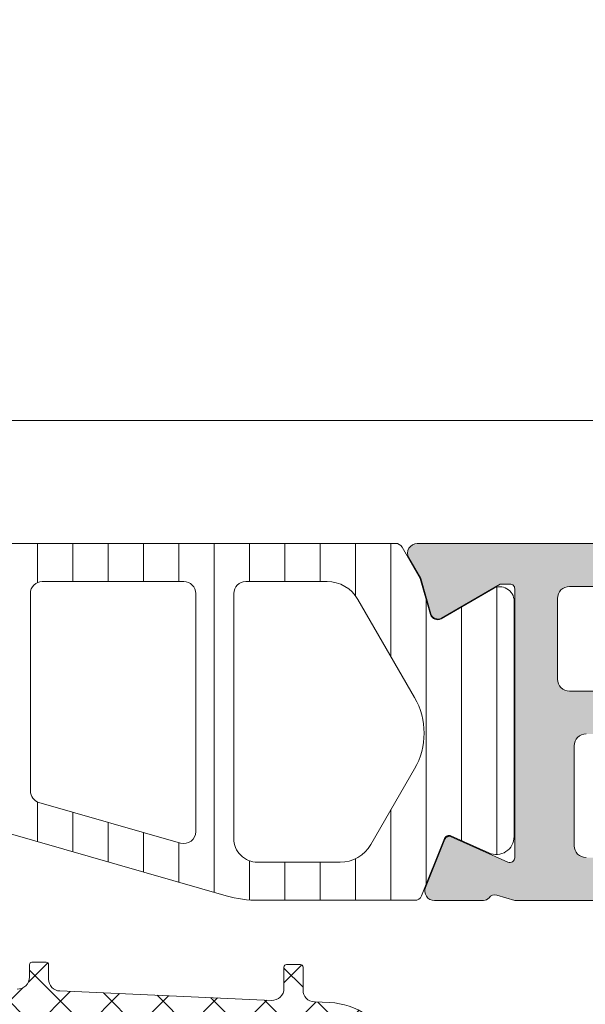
# Model space of a CAD drawing. Header units: millimetres. Extents: x 213386 to 506888, y 183055 to 450952.
# Tile 665 of 1056: x 373081 to 373104, y 339283 to 339325. Entities that reach past the tile are written whole.
import ezdxf

# ---------------------------------------------------------------- set-up
doc = ezdxf.new("R2010")
doc.units = ezdxf.units.MM
doc.layers.add('FASÁDA DETAILNÍ', color=255, linetype='Continuous', lineweight=0)
doc.layers.add('NOVA', color=255, linetype='Continuous', lineweight=0)
pattern_1 = [(135, (0, 0), (-1.077630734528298, -1.077630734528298), []), (225, (0, 0), (1.077630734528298, -1.077630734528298), [])]

# ---------------------------------------------------------------- blocks, each defined once
blk = doc.blocks.new('A$C69D17D4D')
at = {"layer": 'FASÁDA DETAILNÍ'}
h = blk.add_hatch(color=256, dxfattribs=at)
edge = h.paths.add_edge_path(flags=16)
edge.add_ellipse((-24829.51811741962, 21548.79988017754), major_axis=(-0.499974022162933, 0), ratio=1, start_angle=89.9970229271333, end_angle=180.0029770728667)
edge.add_line((-24829.01814339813, 21548.79990615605), (-24829.01814339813, 21566.79990615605))
edge.add_ellipse((-24829.51811741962, 21566.79993213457), major_axis=(-0.499974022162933, 0), ratio=1, start_angle=179.9970229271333, end_angle=270.0029770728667)
edge.add_line((-24829.51814339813, 21567.29990615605), (-24842.01814339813, 21567.29990615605))
edge.add_ellipse((-24842.01812157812, 21566.79988433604), major_axis=(-0.5000218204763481, 0), ratio=1, start_angle=270.0025002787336, end_angle=359.9974997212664)
edge.add_line((-24842.51814339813, 21566.79990615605), (-24842.51814339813, 21554.19685515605))
edge.add_ellipse((-24844.01814227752, 21554.19685403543), major_axis=(-1.499998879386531, 0), ratio=1, start_angle=89.99995719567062, end_angle=180.0000428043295, ccw=False)
edge.add_line((-24844.01814339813, 21552.69685515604), (-24857.01813139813, 21552.69685515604))
edge.add_ellipse((-24857.01813177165, 21552.19685552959), major_axis=(-0.4999996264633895, 0), ratio=1, start_angle=-90.00004280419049, end_angle=4.280419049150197e-05)
edge.add_line((-24857.51813139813, 21552.19685515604), (-24857.51813139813, 21548.79990615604))
edge.add_ellipse((-24857.01813177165, 21548.79990578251), major_axis=(-0.4999996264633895, 0), ratio=1, start_angle=-4.280419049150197e-05, end_angle=90.00004280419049)
edge.add_line((-24857.01813139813, 21548.29990615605), (-24829.51814339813, 21548.29990615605))
edge = h.paths.add_edge_path()
edge.add_line((-24828.31813139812, 21519.49991115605), (-24831.31813139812, 21519.49991115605))
edge.add_line((-24831.31813139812, 21519.49991115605), (-24831.31813139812, 21521.49991115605))
edge.add_arc((-24830.81815737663, 21521.49993713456), 0.499974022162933, 89.99702292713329, 180.0029770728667, ccw=False)
edge.add_line((-24830.81813139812, 21521.99991115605), (-24830.31813139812, 21521.99991115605))
edge.add_line((-24830.31813139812, 21521.99991115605), (-24830.31813139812, 21520.99991115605))
edge.add_line((-24830.31813139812, 21520.99991115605), (-24829.31813139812, 21520.99991115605))
edge.add_arc((-24829.31819552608, 21521.99997528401), 1.00006412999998, 270.0036740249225, 359.9963259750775)
edge.add_line((-24828.31813139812, 21521.99991115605), (-24828.31813139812, 21525.99991115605))
edge.add_arc((-24829.31816138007, 21525.99988117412), 1.000029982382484, 0.001717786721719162, 89.99828221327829)
edge.add_line((-24829.31813139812, 21526.99991115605), (-24830.31813139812, 21526.99991115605))
edge.add_line((-24830.31813139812, 21526.99991115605), (-24830.31813139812, 21525.99991115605))
edge.add_line((-24830.31813139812, 21525.99991115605), (-24830.81813139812, 21525.99991115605))
edge.add_arc((-24830.81812579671, 21526.49991675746), 0.5000056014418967, 180.0006418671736, 269.9993581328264, ccw=False)
edge.add_line((-24831.31813139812, 21526.49991115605), (-24831.31813139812, 21529.29991415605))
edge.add_arc((-24830.81813139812, 21529.29991415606), 0.5, 0, 180, ccw=False)
edge.add_line((-24830.31813139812, 21529.29991415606), (-24830.31813139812, 21528.99991115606))
edge.add_arc((-24829.81812067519, 21528.999921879), 0.5000107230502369, 180.0012287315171, 269.9987712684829)
edge.add_line((-24829.81813139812, 21528.49991115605), (-24829.31813139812, 21528.49991115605))
edge.add_arc((-24829.31819932, 21528.99997907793), 0.5000679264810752, 270.0077822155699, 359.9922177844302)
edge.add_line((-24828.81813139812, 21528.99991115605), (-24828.81813139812, 21540.29990615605))
edge.add_arc((-24829.31815321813, 21540.29988433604), 0.5000218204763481, 0.002500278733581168, 89.99749972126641)
edge.add_line((-24829.31813139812, 21540.79990615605), (-24829.81813139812, 21540.79990615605))
edge.add_arc((-24829.81819407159, 21540.29996882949), 0.4999373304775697, 89.99281725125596, 180.007182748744)
edge.add_line((-24830.31813139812, 21540.29990615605), (-24830.31813139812, 21539.99990315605))
edge.add_arc((-24830.81819419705, 21539.99996595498), 0.5000628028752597, 270.00719532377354, 359.9928046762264, ccw=False)
edge.add_line((-24830.81813139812, 21539.49990315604), (-24835.31813139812, 21539.49990315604))
edge.add_arc((-24835.31812579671, 21539.99990875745), 0.5000056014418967, 180.0006418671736, 269.9993581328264, ccw=False)
edge.add_line((-24835.81813139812, 21539.99990315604), (-24835.81813139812, 21540.79990615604))
edge.add_arc((-24835.31815737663, 21540.79993213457), 0.499974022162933, 89.99702292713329, 180.0029770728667, ccw=False)
edge.add_line((-24835.31813139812, 21541.29990615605), (-24833.31813139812, 21541.29990615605))
edge.add_arc((-24833.31819932, 21541.79997407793), 0.5000679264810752, 270.0077822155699, 359.9922177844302)
edge.add_line((-24832.81813139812, 21541.79990615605), (-24832.81813139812, 21542.29990615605))
edge.add_arc((-24832.31819407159, 21542.29996882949), 0.4999373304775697, 89.99281725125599, 180.007182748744, ccw=False)
edge.add_line((-24832.31813139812, 21542.79990615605), (-24829.31813139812, 21542.79990615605))
edge.add_arc((-24829.31818651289, 21543.29996127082), 0.5000551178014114, 270.0063149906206, 359.9936850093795)
edge.add_line((-24828.81813139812, 21543.29990615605), (-24828.81813139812, 21544.99990315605))
edge.add_arc((-24830.31809955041, 21544.99993500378), 1.499968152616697, 359.9987834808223, 450.0012165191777)
edge.add_line((-24830.31813139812, 21546.49990315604), (-24856.31813139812, 21546.49990315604))
edge.add_arc((-24856.3181522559, 21545.99992401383), 0.4999791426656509, 89.99760977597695, 180.0023902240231)
edge.add_line((-24856.81813139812, 21545.99990315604), (-24856.81813139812, 21541.79990615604))
edge.add_arc((-24856.31812579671, 21541.79991175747), 0.5000056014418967, 180.0006418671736, 269.9993581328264)
edge.add_line((-24856.31813139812, 21541.29990615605), (-24854.31813139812, 21541.29990615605))
edge.add_arc((-24854.31815321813, 21540.79988433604), 0.5000218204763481, 0.002500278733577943, 89.99749972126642, ccw=False)
edge.add_line((-24853.81813139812, 21540.79990615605), (-24853.81813139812, 21539.99990315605))
edge.add_arc((-24854.31818395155, 21539.9999557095), 0.5000525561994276, 270.00602154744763, 359.9939784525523, ccw=False)
edge.add_line((-24854.31813139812, 21539.49990315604), (-24859.31813239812, 21539.49990315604))
edge.add_line((-24859.31813239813, 21539.49990315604), (-24860.07602139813, 21539.71722415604))
edge.add_arc((-24860.15871270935, 21539.42884574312), 0.2999999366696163, 73.9999757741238, 142.095185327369)
edge.add_arc((-24860.63213255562, 21539.79745629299), 0.3000001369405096, 270.0000300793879, 322.09528191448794, ccw=False)
edge.add_line((-24860.63213239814, 21539.49745615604), (-24862.69627939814, 21539.49745815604))
edge.add_arc((-24862.69627985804, 21539.89745755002), 0.3999993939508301, 158.0262304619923, 270.0000658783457, ccw=False)
edge.add_line((-24863.06722139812, 21540.04713015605), (-24862.25086039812, 21542.07035915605))
edge.add_arc((-24862.06539013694, 21541.99552253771), 0.1999993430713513, 65.85890762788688, 158.0260921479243, ccw=False)
edge.add_line((-24861.98359339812, 21542.17803015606), (-24859.59990839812, 21541.10971015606))
edge.add_arc((-24859.51811169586, 21541.29221826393), 0.1999997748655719, 245.8589745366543, 360.8199006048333)
edge.add_line((-24859.31813239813, 21541.29508015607), (-24859.31813139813, 21552.59916015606))
edge.add_arc((-24859.50954589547, 21552.60759187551), 0.1916001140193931, 357.4777781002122, 451.0444500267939)
edge.add_line((-24859.51303839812, 21552.79916015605), (-24859.93362239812, 21552.79916015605))
edge.add_line((-24859.93362239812, 21552.79916015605), (-24862.39923439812, 21551.36742515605))
edge.add_arc((-24862.55004609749, 21551.62676214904), 0.2999997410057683, 195.9999717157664, 300.17919611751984, ccw=False)
edge.add_line((-24862.83842439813, 21551.54407115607), (-24863.26629539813, 21553.03623215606))
edge.add_line((-24863.26629539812, 21553.03623215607), (-24863.76470739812, 21553.89950715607))
edge.add_arc((-24863.41829715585, 21554.09950710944), 0.4000000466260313, 90.00003470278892, 209.9999884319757, ccw=False)
edge.add_line((-24863.41829739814, 21554.49950715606), (-24859.31036639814, 21554.49916015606))
edge.add_line((-24859.31036639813, 21554.49916015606), (-24844.81830939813, 21554.49685515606))
edge.add_arc((-24844.81813127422, 21554.99685500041), 0.4999998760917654, 269.9795884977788, 360.0000178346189)
edge.add_line((-24844.31813139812, 21554.99685515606), (-24844.31813139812, 21560.39989715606))
edge.add_arc((-24844.8181310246, 21560.3998975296), 0.4999996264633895, 359.9999571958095, 450.0000428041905)
edge.add_line((-24844.81813139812, 21560.89989715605), (-24847.31813139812, 21560.89989715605))
edge.add_arc((-24847.31813177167, 21561.3998967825), 0.4999996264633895, 179.9999571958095, 270.00004280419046, ccw=False)
edge.add_line((-24847.81813139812, 21561.39989715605), (-24847.81813139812, 21562.69990015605))
edge.add_arc((-24847.3181522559, 21562.69992101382), 0.4999791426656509, 89.99760977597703, 180.002390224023, ccw=False)
edge.add_line((-24847.31813139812, 21563.19990015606), (-24846.81813139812, 21563.19990015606))
edge.add_line((-24846.81813139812, 21563.19990015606), (-24846.81813139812, 21562.19990015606))
edge.add_line((-24846.81813139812, 21562.19990015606), (-24845.31813139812, 21562.19990015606))
edge.add_arc((-24845.3181630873, 21563.19993184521), 1.00003168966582, 270.0018155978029, 359.9981844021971)
edge.add_line((-24844.31813139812, 21563.19990015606), (-24844.31813139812, 21567.19990015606))
edge.add_arc((-24845.31820064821, 21567.19983090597), 1.000069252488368, 0.003967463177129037, 89.99603253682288)
edge.add_line((-24845.31813139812, 21568.19990015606), (-24846.81813139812, 21568.19990015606))
edge.add_line((-24846.81813139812, 21568.19990015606), (-24846.81813139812, 21567.19990015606))
edge.add_line((-24846.81813139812, 21567.19990015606), (-24847.31813139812, 21567.19990015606))
edge.add_arc((-24847.31815737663, 21567.69987417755), 0.499974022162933, 179.9970229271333, 270.0029770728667, ccw=False)
edge.add_line((-24847.81813139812, 21567.69990015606), (-24847.81813139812, 21568.99990315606))
edge.add_arc((-24847.31812579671, 21568.99989755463), 0.5000056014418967, 90.00064186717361, 179.9993581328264, ccw=False)
edge.add_line((-24847.31813139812, 21569.49990315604), (-24828.31813139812, 21569.49990315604))
edge.add_arc((-24828.31810211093, 21567.99993244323), 1.49997071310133, -0.0011187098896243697, 90.00111870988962, ccw=False)
edge.add_line((-24826.81813139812, 21567.99990315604), (-24826.81813139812, 21520.99991115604))
edge.add_arc((-24828.3181917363, 21520.99997149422), 1.500060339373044, 270.002304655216, 359.99769534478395, ccw=False)
h = blk.add_hatch(dxfattribs=at)
h.set_pattern_fill('ANSI31', color=256, scale=0.468, angle=45, style=0)
h.set_pattern_definition([(90, (0, 0), (-1.4859, 3.33066907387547e-16), [])])
edge = h.paths.add_edge_path(flags=16)
edge.add_line((-24886.72962539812, 21552.15183115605), (-24888.01298739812, 21549.92912115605))
edge.add_ellipse((-24886.28126243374, 21548.92924877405), major_axis=(-1.999654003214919, 0), ratio=1, start_angle=-30.00150144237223, end_angle=29.99995422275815)
edge.add_line((-24888.01301439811, 21547.92942315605), (-24887.36088639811, 21546.79990515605))
edge.add_ellipse((-24884.76280619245, 21548.29990828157), major_axis=(-3.000005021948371, 0), ratio=1, start_angle=30.00001355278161, end_angle=73.99994528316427)
edge.add_line((-24885.58972239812, 21545.41611915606), (-24881.91870039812, 21544.36347115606))
edge.add_ellipse((-24881.78088160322, 21544.84410218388), major_axis=(-0.5000002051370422, 0), ratio=1, start_angle=73.99999279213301, end_angle=180.000798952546)
edge.add_line((-24881.28088139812, 21544.84410915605), (-24881.28099139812, 21552.40186215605))
edge.add_ellipse((-24881.78099123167, 21552.40185232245), major_axis=(-0.4999998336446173, 0), ratio=1, start_angle=180.0011268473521, end_angle=270.0008212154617)
edge.add_line((-24881.78099839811, 21552.90185215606), (-24885.43064739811, 21552.90179615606))
edge.add_ellipse((-24885.4306079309, 21551.40179690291), major_axis=(-1.499999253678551, 0), ratio=1, start_angle=270.0015075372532, end_angle=329.9984727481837)
edge = h.paths.add_edge_path(flags=16)
edge.add_line((-24879.68098939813, 21552.40188015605), (-24879.68086239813, 21544.09855015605))
edge.add_ellipse((-24879.18086211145, 21544.09855841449), major_axis=(-0.5000002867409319, 0), ratio=1, start_angle=0.000946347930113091, end_angle=74.00005606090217)
edge.add_line((-24879.31868039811, 21543.61792715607), (-24873.36591839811, 21541.91100015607))
edge.add_ellipse((-24873.22809937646, 21542.39163088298), major_axis=(-0.4999999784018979, 0), ratio=1, start_angle=73.99995831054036, end_angle=180.0009480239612)
edge.add_line((-24872.72809939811, 21542.39163915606), (-24872.72826939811, 21552.40199315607))
edge.add_ellipse((-24873.2282695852, 21552.40198096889), major_axis=(-0.5000001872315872, 0), ratio=1, start_angle=180.0013965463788, end_angle=270.0008952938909)
edge.add_line((-24873.22827739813, 21552.90198115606), (-24879.18099739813, 21552.90189115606))
edge.add_ellipse((-24879.18098912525, 21552.40189088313), major_axis=(-0.5000002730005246, 0), ratio=1, start_angle=-89.99905199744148, end_angle=0.001229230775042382)
edge = h.paths.add_edge_path(flags=16)
edge.add_line((-24865.36396539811, 21541.85284415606), (-24863.53007639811, 21545.02923415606))
edge.add_ellipse((-24866.1281561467, 21546.52923401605), major_axis=(-3.000002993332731, 0), ratio=1, start_angle=150.000036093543, end_angle=210.0014917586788)
edge.add_line((-24863.53011639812, 21548.02930315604), (-24865.91061139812, 21552.15218615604))
edge.add_ellipse((-24867.20962967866, 21551.40215049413), major_axis=(-1.500000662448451, 0), ratio=1, start_angle=210.001558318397, end_angle=270.0015171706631)
edge.add_line((-24867.20966939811, 21552.90215115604), (-24870.62828339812, 21552.90206015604))
edge.add_ellipse((-24870.62826991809, 21552.40206067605), major_axis=(-0.4999994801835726, 0), ratio=1, start_angle=-89.99845530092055, end_angle=0.001434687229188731)
edge.add_line((-24871.12826939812, 21552.40204815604), (-24871.12808839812, 21542.10273315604))
edge.add_ellipse((-24870.12808805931, 21542.10275149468), major_axis=(-1.000000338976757, 0), ratio=1, start_angle=0.001050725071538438, end_angle=90.0015275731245)
edge.add_line((-24870.12806139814, 21541.10275115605), (-24866.66296339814, 21541.10284415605))
edge.add_ellipse((-24866.66300358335, 21542.60284429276), major_axis=(-1.500000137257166, 0), ratio=1, start_angle=90.00153496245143, end_angle=149.9999969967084)
edge = h.paths.add_edge_path()
edge.add_line((-24863.51615939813, 21539.50297615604), (-24870.06922239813, 21539.50275415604))
edge.add_arc((-24870.06938925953, 21544.50275185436), 4.999997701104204, 253.999976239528, 270.00191209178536, ccw=False)
edge.add_line((-24871.44757739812, 21539.69644615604), (-24886.33399539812, 21543.96505715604))
edge.add_arc((-24886.47181391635, 21543.48442680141), 0.4999994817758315, 74.00000200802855, 180.0000739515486)
edge.add_line((-24886.97181339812, 21543.48442615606), (-24886.97181339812, 21539.60105215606))
edge.add_arc((-24887.97181339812, 21539.60103215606), 1.0000000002, -179.9988540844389, 0.0011459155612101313, ccw=False)
edge.add_line((-24888.97181339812, 21539.60101215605), (-24888.97200139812, 21544.29934815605))
edge.add_line((-24888.97200139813, 21544.29934815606), (-24889.12805339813, 21544.29934815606))
edge.add_arc((-24889.12805397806, 21544.59934814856), 0.2999999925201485, 201.9738458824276, 270.0001107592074, ccw=False)
edge.add_line((-24889.40626039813, 21544.48709315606), (-24890.37944739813, 21546.89899515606))
edge.add_arc((-24890.56491864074, 21546.82415855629), 0.2000002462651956, 21.97379771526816, 114.1409822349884)
edge.add_line((-24890.64671539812, 21547.00666715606), (-24892.24540039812, 21546.29016715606))
edge.add_arc((-24892.55213866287, 21546.97457291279), 0.7499997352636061, 179.999981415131, 294.1410584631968, ccw=False)
edge.add_line((-24893.30213839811, 21546.97457315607), (-24893.30213839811, 21552.08212215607))
edge.add_arc((-24892.70213856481, 21552.08212202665), 0.5999998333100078, 59.85707513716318, 179.9999876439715, ccw=False)
edge.add_line((-24892.40084339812, 21552.60098715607), (-24890.22888639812, 21551.33977115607))
edge.add_arc((-24890.07823812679, 21551.59920380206), 0.3000003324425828, 239.8569693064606, 343.9999309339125)
edge.add_line((-24889.78985939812, 21551.51651215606), (-24889.35559239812, 21553.03098415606))
edge.add_line((-24889.35559239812, 21553.03098415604), (-24888.59304439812, 21554.35175615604))
edge.add_arc((-24888.33323725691, 21554.2017554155), 0.2999999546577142, 87.53669521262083, 149.9998316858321, ccw=False)
edge.add_line((-24888.32034339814, 21554.50147815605), (-24864.33068939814, 21554.50147815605))
edge.add_arc((-24864.31073472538, 21554.20214243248), 0.3000001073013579, 30.000147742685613, 93.81387623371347, ccw=False)
edge.add_line((-24864.05092739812, 21554.35214315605), (-24863.28835939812, 21553.03133715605))
edge.add_line((-24863.28835939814, 21553.03133715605), (-24862.85409239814, 21551.51686615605))
edge.add_arc((-24862.56571327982, 21551.59955730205), 0.3000005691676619, 195.9999567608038, 300.1429183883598)
edge.add_line((-24862.41506539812, 21551.34012415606), (-24860.24310939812, 21552.60134015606))
edge.add_arc((-24859.94181373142, 21552.08247473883), 0.6000003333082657, 3.984309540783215e-05, 120.1429523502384, ccw=False)
edge.add_line((-24859.34181339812, 21552.08247515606), (-24859.34181339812, 21542.17887515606))
edge.add_arc((-24860.0918134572, 21542.17887441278), 0.75000005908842, -114.14102026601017, 5.6782335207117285e-05, ccw=False)
edge.add_line((-24860.39855139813, 21541.49446815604), (-24861.99723639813, 21542.21096815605))
edge.add_arc((-24862.07903315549, 21542.02845955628), 0.2000002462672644, 65.85901776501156, 158.0262022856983)
edge.add_line((-24862.26450439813, 21542.10329615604), (-24863.23796339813, 21539.69072115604))
edge.add_arc((-24863.51616925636, 21539.80297531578), 0.2999991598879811, 270.0018827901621, 338.0262614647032, ccw=False)
h = blk.add_hatch(dxfattribs=at)
h.set_pattern_fill('ANSI37', color=256, scale=0.48, angle=90, style=0)
h.set_pattern_definition(pattern_1)
edge = h.paths.add_edge_path(flags=16)
edge.add_line((-24890.21938039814, 21523.83563733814), (-24890.11963639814, 21522.44278333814))
edge.add_arc((-24890.71810331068, 21522.39992584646), 0.5999995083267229, -90.0000083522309, 4.096080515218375, ccw=False)
edge.add_arc((-24890.71810348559, 21522.39992584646), 0.5999995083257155, 175.9039194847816, 270.0000083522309, ccw=False)
edge.add_line((-24891.31657039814, 21522.44278333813), (-24891.21682639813, 21523.83563733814))
edge.add_arc((-24890.71810339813, 21523.79992286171), 0.5000001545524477, 4.096064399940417, 175.9039356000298, ccw=False)
edge = h.paths.add_edge_path(flags=16)
edge.add_arc((-24892.3181000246, 21526.99993096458), 0.4999996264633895, -90.00004280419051, 4.280419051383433e-05, ccw=False)
edge.add_line((-24892.31810039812, 21526.49993133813), (-24895.91178539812, 21526.49993133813))
edge.add_arc((-24895.91178541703, 21526.99993167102), 0.5000003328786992, 156.7819733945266, 270.00000216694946, ccw=False)
edge.add_line((-24896.37129139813, 21527.19704733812), (-24893.65541339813, 21533.52814933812))
edge.add_arc((-24893.19590804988, 21533.33103341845), 0.4999998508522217, 87.49988936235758, 156.7819182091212, ccw=False)
edge.add_line((-24893.17409739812, 21533.83055733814), (-24892.29629039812, 21533.79223133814))
edge.add_arc((-24892.31809988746, 21533.29270772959), 0.4999994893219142, -4.485734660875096e-05, 87.50002088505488, ccw=False)
edge.add_line((-24891.81810039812, 21533.29270733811), (-24891.81810039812, 21526.99993133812))
edge = h.paths.add_edge_path(flags=16)
edge.add_line((-24866.76418139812, 21532.40809333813), (-24862.61551139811, 21523.51124033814))
edge.add_arc((-24863.0686651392, 21523.29993120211), 0.4999998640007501, -90.00002967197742, 25.000007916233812, ccw=False)
edge.add_line((-24863.06866539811, 21522.79993133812), (-24872.41810039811, 21522.79993133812))
edge.add_arc((-24872.41810077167, 21523.2999309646), 0.4999996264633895, 179.9999571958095, 270.00004280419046, ccw=False)
edge.add_line((-24872.91810039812, 21523.29993133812), (-24872.91810039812, 21532.42385433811))
edge.add_arc((-24872.4181003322, 21532.42385417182), 0.5000000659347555, 87.49997275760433, 179.9999809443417, ccw=False)
edge.add_line((-24872.39629039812, 21532.92337833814), (-24867.19552639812, 21532.69630833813))
edge.add_arc((-24867.21733612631, 21532.19678293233), 0.5000012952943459, 25.00009198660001, 87.50000252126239, ccw=False)
edge = h.paths.add_edge_path(flags=16)
edge.add_arc((-24875.61810002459, 21523.2999309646), 0.4999996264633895, -90.00004280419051, 4.280419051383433e-05, ccw=False)
edge.add_line((-24875.61810039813, 21522.79993133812), (-24882.81810039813, 21522.79993133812))
edge.add_arc((-24882.81810077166, 21523.2999309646), 0.4999996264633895, 179.9999571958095, 270.00004280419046, ccw=False)
edge.add_line((-24883.31810039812, 21523.29993133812), (-24883.31810039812, 21524.49993133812))
edge.add_arc((-24885.31809890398, 21524.49993283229), 1.99999850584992, 359.9999571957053, 450.0000428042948)
edge.add_line((-24885.31810039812, 21526.49993133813), (-24889.11810039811, 21526.49993133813))
edge.add_arc((-24889.11810077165, 21526.99993096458), 0.4999996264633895, 179.9999571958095, 270.00004280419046, ccw=False)
edge.add_line((-24889.61810039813, 21526.99993133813), (-24889.61810039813, 21533.15299233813))
edge.add_arc((-24889.11810033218, 21533.15299217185), 0.5000000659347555, 87.49997275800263, 179.9999809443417, ccw=False)
edge.add_line((-24889.09629039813, 21533.65251633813), (-24883.59629039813, 21533.41238133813))
edge.add_arc((-24883.61809988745, 21532.91285772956), 0.4999994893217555, -4.4856929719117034e-05, 87.50002088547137, ccw=False)
edge.add_line((-24883.11810039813, 21532.91285733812), (-24883.11810039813, 21527.59993133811))
edge.add_arc((-24882.01810039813, 21527.59993133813), 1.099999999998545, 180, 360)
edge.add_line((-24880.91810039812, 21527.59993133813), (-24880.91810039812, 21532.77314233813))
edge.add_arc((-24880.4181003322, 21532.77314217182), 0.5000000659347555, 87.49997275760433, 179.9999809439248, ccw=False)
edge.add_line((-24880.39629039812, 21533.27266633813), (-24875.59629039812, 21533.06309333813))
edge.add_arc((-24875.61809988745, 21532.56356972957), 0.4999994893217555, -4.4856929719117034e-05, 87.50002088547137, ccw=False)
edge.add_line((-24875.11810039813, 21532.56356933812), (-24875.11810039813, 21523.29993133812))
edge = h.paths.add_edge_path()
edge.add_line((-24860.40504739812, 21524.68638833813), (-24864.50289639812, 21533.47425433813))
edge.add_ellipse((-24867.22182176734, 21532.20639684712), major_axis=(-3.000002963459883, 0), ratio=1, start_angle=205.0000306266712, end_angle=267.4999411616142)
edge.add_line((-24867.09096039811, 21535.20354433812), (-24867.73991039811, 21535.23187833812))
edge.add_ellipse((-24867.71810090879, 21535.73140194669), major_axis=(-0.4999994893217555, 0), ratio=1, start_angle=-4.4856929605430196e-05, end_angle=87.50002088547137, ccw=False)
edge.add_line((-24868.21810039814, 21535.73140233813), (-24868.21810039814, 21536.69993133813))
edge.add_ellipse((-24868.31810032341, 21536.69993141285), major_axis=(-0.09999992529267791, 0), ratio=1, start_angle=179.9999571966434, end_angle=270.0000428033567)
edge.add_line((-24868.31810039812, 21536.79993133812), (-24868.91810039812, 21536.79993133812))
edge.add_ellipse((-24868.91810047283, 21536.69993141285), major_axis=(-0.09999992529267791, 0), ratio=1, start_angle=-90.00004280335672, end_angle=4.280335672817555e-05)
edge.add_line((-24869.01810039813, 21536.69993133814), (-24869.01810039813, 21535.79689333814))
edge.add_ellipse((-24869.51810046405, 21535.79689350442), major_axis=(-0.5000000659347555, 0), ratio=1, start_angle=87.49997275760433, end_angle=179.9999809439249, ccw=False)
edge.add_line((-24869.53991039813, 21535.29736933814), (-24878.44020439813, 21535.69120733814))
edge.add_ellipse((-24878.41810029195, 21536.19071861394), major_axis=(-0.5000001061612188, 0), ratio=1, start_angle=-8.298694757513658e-05, end_angle=87.466230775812, ccw=False)
edge.add_line((-24878.91810039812, 21536.19071933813), (-24878.91810039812, 21536.79993133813))
edge.add_ellipse((-24879.01810032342, 21536.79993141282), major_axis=(-0.09999992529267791, 0), ratio=1, start_angle=179.9999571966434, end_angle=270.0000428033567)
edge.add_line((-24879.01810039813, 21536.89993133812), (-24879.61810039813, 21536.89993133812))
edge.add_ellipse((-24879.61810047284, 21536.79993141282), major_axis=(-0.09999992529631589, 0), ratio=1, start_angle=-90.00004280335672, end_angle=4.280335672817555e-05)
edge.add_line((-24879.71810039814, 21536.79993133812), (-24879.71810039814, 21536.27036933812))
edge.add_ellipse((-24880.21810089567, 21536.2703690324), major_axis=(-0.5000004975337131, 0), ratio=1, start_angle=87.46630200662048, end_angle=180.0000350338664, ccw=False)
edge.add_line((-24880.24020439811, 21535.77085733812), (-24891.78042939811, 21536.28151333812))
edge.add_ellipse((-24891.75861986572, 21536.78103793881), major_axis=(-0.5000004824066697, 0), ratio=1, start_angle=-3.2170573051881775, end_angle=87.50002091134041, ccw=False)
edge.add_line((-24892.25783239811, 21536.80909733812), (-24891.96926939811, 21541.94284033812))
edge.add_ellipse((-24891.55885139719, 21541.82728491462), major_axis=(-0.4263754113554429, 0), ratio=1, start_angle=200.7589723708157, end_angle=344.2751455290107, ccw=False)
edge.add_line((-24891.16015639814, 21541.97840833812), (-24891.16139639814, 21541.74580533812))
edge.add_line((-24891.16139639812, 21541.74580533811), (-24891.45953439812, 21539.86322633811))
edge.add_line((-24891.45953439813, 21539.86322633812), (-24891.05910839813, 21537.01394133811))
edge.add_ellipse((-24890.76202780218, 21537.05569193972), major_axis=(-0.2999999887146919, 0), ratio=1, start_angle=7.99974404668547, end_angle=124.5977463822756)
edge.add_ellipse((-24892.29514118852, 21539.2782630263), major_axis=(-3.000047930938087, 0), ratio=1, start_angle=124.5976412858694, end_angle=198.008424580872)
edge.add_line((-24889.44206239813, 21540.20574833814), (-24890.07563839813, 21542.46063933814))
edge.add_ellipse((-24890.85085090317, 21542.29970979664), major_axis=(-0.7917403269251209, 0), ratio=1, start_angle=191.727689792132, end_angle=263.2016537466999)
edge.add_line((-24890.75712839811, 21543.08588333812), (-24891.81533839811, 21543.08710433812))
edge.add_ellipse((-24891.68621415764, 21541.90801811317), major_axis=(-1.186135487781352, 0), ratio=1, start_angle=276.2496781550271, end_angle=341.3444235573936)
edge.add_line((-24892.81002839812, 21542.28743733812), (-24893.90436139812, 21539.04609733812))
edge.add_line((-24893.90436139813, 21539.04609733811), (-24896.79413939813, 21530.99630233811))
edge.add_line((-24896.79413939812, 21530.99630233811), (-24901.12694839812, 21521.09842533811))
edge.add_ellipse((-24900.66793940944, 21520.90015527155), major_axis=(-0.5000002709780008, 0), ratio=1, start_angle=-23.36204948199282, end_angle=89.93342362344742)
edge.add_line((-24900.66852039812, 21520.40015533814), (-24900.12181939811, 21520.39952033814))
edge.add_ellipse((-24900.1212391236, 21520.89952044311), major_axis=(-0.5000004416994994, 0), ratio=1, start_angle=89.93350548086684, end_angle=156.0791754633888)
edge.add_line((-24899.66418539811, 21520.69678333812), (-24898.26242939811, 21523.90078633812))
edge.add_ellipse((-24897.34628831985, 21523.49993200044), major_axis=(-0.9999993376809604, 0), ratio=1, start_angle=269.99994718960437, end_angle=336.3683852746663, ccw=False)
edge.add_line((-24897.34628739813, 21524.49993133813), (-24892.11834539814, 21524.49993133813))
edge.add_line((-24892.11834539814, 21524.49993133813), (-24892.11833639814, 21522.70045233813))
edge.add_line((-24892.11833639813, 21522.70045233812), (-24892.63313739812, 21522.56251033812))
edge.add_ellipse((-24892.51837214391, 21522.28535631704), major_axis=(-0.2999756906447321, 0), ratio=1, start_angle=-67.50629973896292, end_angle=22.50356669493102)
edge.add_line((-24892.79550639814, 21522.17054333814), (-24891.94633939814, 21520.90041633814))
edge.add_ellipse((-24891.0804752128, 21521.40013710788), major_axis=(-0.9997207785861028, 0), ratio=1, start_angle=29.99076069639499, end_angle=90.00761184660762)
edge.add_line((-24891.08034239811, 21520.40041633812), (-24890.35598139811, 21520.40044733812))
edge.add_ellipse((-24890.35618945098, 21521.40018517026), major_axis=(-0.9997378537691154, 0), ratio=1, start_angle=90.01192367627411, end_angle=150.0086750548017)
edge.add_line((-24889.49031539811, 21520.90044733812), (-24888.64114839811, 21522.17054333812))
edge.add_ellipse((-24888.91829589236, 21522.28535522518), major_axis=(-0.2999875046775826, 0), ratio=1, start_angle=157.4975938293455, end_angle=247.5013961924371)
edge.add_line((-24888.80350239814, 21522.56251033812), (-24889.31831839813, 21522.70048233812))
edge.add_line((-24889.31831839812, 21522.70048233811), (-24889.31832639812, 21524.49993133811))
edge.add_line((-24889.31832639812, 21524.49993133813), (-24886.11809939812, 21524.49993133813))
edge.add_ellipse((-24886.118099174, 21524.19993156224), major_axis=(-0.2999997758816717, 0), ratio=1, start_angle=179.9999571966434, end_angle=270.00004280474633, ccw=False)
edge.add_line((-24885.81809939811, 21524.19993133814), (-24885.81809939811, 21520.89993533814))
edge.add_ellipse((-24885.31809977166, 21520.89993496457), major_axis=(-0.4999996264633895, 0), ratio=1, start_angle=-4.280419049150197e-05, end_angle=90.00004280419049)
edge.add_line((-24885.31809939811, 21520.39993533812), (-24858.42047739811, 21520.39993533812))
edge.add_line((-24858.42047739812, 21520.39993533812), (-24857.52535939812, 21521.95032733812))
edge.add_ellipse((-24857.95837195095, 21522.20032742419), major_axis=(-0.4999999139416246, 0), ratio=1, start_angle=149.9999829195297, end_angle=269.9999366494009)
edge.add_line((-24857.95837139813, 21522.70032733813), (-24857.95837139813, 21524.39769833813))
edge.add_line((-24857.95837139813, 21524.39769833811), (-24859.95189339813, 21524.39769833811))
edge.add_ellipse((-24859.95189374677, 21524.89769859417), major_axis=(-0.500000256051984, 0), ratio=1, start_angle=25.000128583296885, end_angle=90.00003995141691, ccw=False)
h = blk.add_hatch(dxfattribs=at)
h.set_pattern_fill('ANSI37', color=256, scale=0.48, angle=90, style=0)
h.set_pattern_definition(pattern_1)
edge = h.paths.add_edge_path(flags=16)
edge.add_line((-24890.21938039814, 21523.83563715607), (-24890.11963639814, 21522.44278315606))
edge.add_arc((-24890.71810331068, 21522.39992566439), 0.5999995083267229, -90.0000083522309, 4.096080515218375, ccw=False)
edge.add_arc((-24890.71810348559, 21522.39992566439), 0.5999995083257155, 175.9039194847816, 270.0000083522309, ccw=False)
edge.add_line((-24891.31657039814, 21522.44278315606), (-24891.21682639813, 21523.83563715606))
edge.add_arc((-24890.71810339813, 21523.79992267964), 0.5000001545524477, 4.096064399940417, 175.9039356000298, ccw=False)
edge = h.paths.add_edge_path(flags=16)
edge.add_arc((-24892.3181000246, 21526.99993078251), 0.4999996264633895, -90.00004280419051, 4.280419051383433e-05, ccw=False)
edge.add_line((-24892.31810039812, 21526.49993115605), (-24895.91178539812, 21526.49993115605))
edge.add_arc((-24895.91178541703, 21526.99993148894), 0.5000003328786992, 156.7819733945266, 270.00000216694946, ccw=False)
edge.add_line((-24896.37129139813, 21527.19704715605), (-24893.65541339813, 21533.52814915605))
edge.add_arc((-24893.19590804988, 21533.33103323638), 0.4999998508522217, 87.49988936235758, 156.7819182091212, ccw=False)
edge.add_line((-24893.17409739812, 21533.83055715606), (-24892.29629039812, 21533.79223115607))
edge.add_arc((-24892.31809988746, 21533.29270754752), 0.4999994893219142, -4.485734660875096e-05, 87.50002088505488, ccw=False)
edge.add_line((-24891.81810039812, 21533.29270715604), (-24891.81810039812, 21526.99993115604))
edge = h.paths.add_edge_path(flags=16)
edge.add_line((-24866.76418139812, 21532.40809315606), (-24862.61551139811, 21523.51124015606))
edge.add_arc((-24863.0686651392, 21523.29993102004), 0.4999998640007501, -90.00002967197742, 25.000007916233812, ccw=False)
edge.add_line((-24863.06866539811, 21522.79993115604), (-24872.41810039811, 21522.79993115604))
edge.add_arc((-24872.41810077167, 21523.29993078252), 0.4999996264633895, 179.9999571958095, 270.00004280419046, ccw=False)
edge.add_line((-24872.91810039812, 21523.29993115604), (-24872.91810039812, 21532.42385415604))
edge.add_arc((-24872.4181003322, 21532.42385398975), 0.5000000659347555, 87.49997275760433, 179.9999809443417, ccw=False)
edge.add_line((-24872.39629039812, 21532.92337815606), (-24867.19552639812, 21532.69630815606))
edge.add_arc((-24867.21733612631, 21532.19678275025), 0.5000012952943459, 25.00009198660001, 87.50000252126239, ccw=False)
edge = h.paths.add_edge_path(flags=16)
edge.add_arc((-24875.61810002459, 21523.29993078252), 0.4999996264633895, -90.00004280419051, 4.280419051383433e-05, ccw=False)
edge.add_line((-24875.61810039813, 21522.79993115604), (-24882.81810039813, 21522.79993115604))
edge.add_arc((-24882.81810077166, 21523.29993078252), 0.4999996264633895, 179.9999571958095, 270.00004280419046, ccw=False)
edge.add_line((-24883.31810039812, 21523.29993115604), (-24883.31810039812, 21524.49993115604))
edge.add_arc((-24885.31809890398, 21524.49993265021), 1.99999850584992, 359.9999571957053, 450.0000428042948)
edge.add_line((-24885.31810039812, 21526.49993115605), (-24889.11810039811, 21526.49993115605))
edge.add_arc((-24889.11810077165, 21526.99993078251), 0.4999996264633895, 179.9999571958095, 270.00004280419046, ccw=False)
edge.add_line((-24889.61810039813, 21526.99993115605), (-24889.61810039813, 21533.15299215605))
edge.add_arc((-24889.11810033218, 21533.15299198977), 0.5000000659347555, 87.49997275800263, 179.9999809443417, ccw=False)
edge.add_line((-24889.09629039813, 21533.65251615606), (-24883.59629039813, 21533.41238115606))
edge.add_arc((-24883.61809988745, 21532.91285754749), 0.4999994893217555, -4.4856929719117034e-05, 87.50002088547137, ccw=False)
edge.add_line((-24883.11810039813, 21532.91285715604), (-24883.11810039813, 21527.59993115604))
edge.add_arc((-24882.01810039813, 21527.59993115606), 1.099999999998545, 180, 360)
edge.add_line((-24880.91810039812, 21527.59993115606), (-24880.91810039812, 21532.77314215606))
edge.add_arc((-24880.4181003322, 21532.77314198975), 0.5000000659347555, 87.49997275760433, 179.9999809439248, ccw=False)
edge.add_line((-24880.39629039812, 21533.27266615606), (-24875.59629039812, 21533.06309315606))
edge.add_arc((-24875.61809988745, 21532.56356954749), 0.4999994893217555, -4.4856929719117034e-05, 87.50002088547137, ccw=False)
edge.add_line((-24875.11810039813, 21532.56356915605), (-24875.11810039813, 21523.29993115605))
edge = h.paths.add_edge_path()
edge.add_line((-24860.40504739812, 21524.68638815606), (-24864.50289639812, 21533.47425415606))
edge.add_ellipse((-24867.22182176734, 21532.20639666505), major_axis=(-3.000002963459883, 0), ratio=1, start_angle=205.0000306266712, end_angle=267.4999411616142)
edge.add_line((-24867.09096039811, 21535.20354415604), (-24867.73991039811, 21535.23187815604))
edge.add_ellipse((-24867.71810090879, 21535.73140176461), major_axis=(-0.4999994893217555, 0), ratio=1, start_angle=-4.4856929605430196e-05, end_angle=87.50002088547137, ccw=False)
edge.add_line((-24868.21810039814, 21535.73140215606), (-24868.21810039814, 21536.69993115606))
edge.add_ellipse((-24868.31810032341, 21536.69993123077), major_axis=(-0.09999992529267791, 0), ratio=1, start_angle=179.9999571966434, end_angle=270.0000428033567)
edge.add_line((-24868.31810039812, 21536.79993115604), (-24868.91810039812, 21536.79993115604))
edge.add_ellipse((-24868.91810047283, 21536.69993123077), major_axis=(-0.09999992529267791, 0), ratio=1, start_angle=-90.00004280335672, end_angle=4.280335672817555e-05)
edge.add_line((-24869.01810039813, 21536.69993115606), (-24869.01810039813, 21535.79689315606))
edge.add_ellipse((-24869.51810046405, 21535.79689332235), major_axis=(-0.5000000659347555, 0), ratio=1, start_angle=87.49997275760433, end_angle=179.9999809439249, ccw=False)
edge.add_line((-24869.53991039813, 21535.29736915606), (-24878.44020439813, 21535.69120715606))
edge.add_ellipse((-24878.41810029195, 21536.19071843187), major_axis=(-0.5000001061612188, 0), ratio=1, start_angle=-8.298694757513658e-05, end_angle=87.466230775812, ccw=False)
edge.add_line((-24878.91810039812, 21536.19071915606), (-24878.91810039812, 21536.79993115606))
edge.add_ellipse((-24879.01810032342, 21536.79993123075), major_axis=(-0.09999992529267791, 0), ratio=1, start_angle=179.9999571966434, end_angle=270.0000428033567)
edge.add_line((-24879.01810039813, 21536.89993115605), (-24879.61810039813, 21536.89993115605))
edge.add_ellipse((-24879.61810047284, 21536.79993123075), major_axis=(-0.09999992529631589, 0), ratio=1, start_angle=-90.00004280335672, end_angle=4.280335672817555e-05)
edge.add_line((-24879.71810039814, 21536.79993115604), (-24879.71810039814, 21536.27036915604))
edge.add_ellipse((-24880.21810089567, 21536.27036885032), major_axis=(-0.5000004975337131, 0), ratio=1, start_angle=87.46630200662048, end_angle=180.0000350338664, ccw=False)
edge.add_line((-24880.24020439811, 21535.77085715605), (-24891.78042939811, 21536.28151315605))
edge.add_ellipse((-24891.75861986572, 21536.78103775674), major_axis=(-0.5000004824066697, 0), ratio=1, start_angle=-3.2170573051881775, end_angle=87.50002091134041, ccw=False)
edge.add_line((-24892.25783239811, 21536.80909715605), (-24891.96926939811, 21541.94284015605))
edge.add_ellipse((-24891.55885139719, 21541.82728473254), major_axis=(-0.4263754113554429, 0), ratio=1, start_angle=200.7589723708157, end_angle=344.2751455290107, ccw=False)
edge.add_line((-24891.16015639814, 21541.97840815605), (-24891.16139639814, 21541.74580515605))
edge.add_line((-24891.16139639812, 21541.74580515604), (-24891.45953439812, 21539.86322615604))
edge.add_line((-24891.45953439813, 21539.86322615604), (-24891.05910839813, 21537.01394115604))
edge.add_ellipse((-24890.76202780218, 21537.05569175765), major_axis=(-0.2999999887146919, 0), ratio=1, start_angle=7.99974404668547, end_angle=124.5977463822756)
edge.add_ellipse((-24892.29514118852, 21539.27826284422), major_axis=(-3.000047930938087, 0), ratio=1, start_angle=124.5976412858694, end_angle=198.008424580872)
edge.add_line((-24889.44206239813, 21540.20574815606), (-24890.07563839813, 21542.46063915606))
edge.add_ellipse((-24890.85085090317, 21542.29970961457), major_axis=(-0.7917403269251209, 0), ratio=1, start_angle=191.727689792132, end_angle=263.2016537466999)
edge.add_line((-24890.75712839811, 21543.08588315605), (-24891.81533839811, 21543.08710415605))
edge.add_ellipse((-24891.68621415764, 21541.9080179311), major_axis=(-1.186135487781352, 0), ratio=1, start_angle=276.2496781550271, end_angle=341.3444235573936)
edge.add_line((-24892.81002839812, 21542.28743715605), (-24893.90436139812, 21539.04609715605))
edge.add_line((-24893.90436139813, 21539.04609715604), (-24896.79413939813, 21530.99630215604))
edge.add_line((-24896.79413939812, 21530.99630215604), (-24901.12694839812, 21521.09842515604))
edge.add_ellipse((-24900.66793940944, 21520.90015508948), major_axis=(-0.5000002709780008, 0), ratio=1, start_angle=-23.36204948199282, end_angle=89.93342362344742)
edge.add_line((-24900.66852039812, 21520.40015515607), (-24900.12181939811, 21520.39952015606))
edge.add_ellipse((-24900.1212391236, 21520.89952026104), major_axis=(-0.5000004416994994, 0), ratio=1, start_angle=89.93350548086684, end_angle=156.0791754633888)
edge.add_line((-24899.66418539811, 21520.69678315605), (-24898.26242939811, 21523.90078615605))
edge.add_ellipse((-24897.34628831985, 21523.49993181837), major_axis=(-0.9999993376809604, 0), ratio=1, start_angle=269.99994718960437, end_angle=336.3683852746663, ccw=False)
edge.add_line((-24897.34628739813, 21524.49993115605), (-24892.11834539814, 21524.49993115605))
edge.add_line((-24892.11834539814, 21524.49993115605), (-24892.11833639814, 21522.70045215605))
edge.add_line((-24892.11833639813, 21522.70045215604), (-24892.63313739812, 21522.56251015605))
edge.add_ellipse((-24892.51837214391, 21522.28535613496), major_axis=(-0.2999756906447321, 0), ratio=1, start_angle=-67.50629973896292, end_angle=22.50356669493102)
edge.add_line((-24892.79550639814, 21522.17054315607), (-24891.94633939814, 21520.90041615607))
edge.add_ellipse((-24891.0804752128, 21521.4001369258), major_axis=(-0.9997207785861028, 0), ratio=1, start_angle=29.99076069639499, end_angle=90.00761184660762)
edge.add_line((-24891.08034239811, 21520.40041615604), (-24890.35598139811, 21520.40044715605))
edge.add_ellipse((-24890.35618945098, 21521.40018498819), major_axis=(-0.9997378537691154, 0), ratio=1, start_angle=90.01192367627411, end_angle=150.0086750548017)
edge.add_line((-24889.49031539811, 21520.90044715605), (-24888.64114839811, 21522.17054315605))
edge.add_ellipse((-24888.91829589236, 21522.2853550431), major_axis=(-0.2999875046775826, 0), ratio=1, start_angle=157.4975938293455, end_angle=247.5013961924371)
edge.add_line((-24888.80350239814, 21522.56251015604), (-24889.31831839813, 21522.70048215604))
edge.add_line((-24889.31831839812, 21522.70048215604), (-24889.31832639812, 21524.49993115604))
edge.add_line((-24889.31832639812, 21524.49993115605), (-24886.11809939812, 21524.49993115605))
edge.add_ellipse((-24886.118099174, 21524.19993138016), major_axis=(-0.2999997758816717, 0), ratio=1, start_angle=179.9999571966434, end_angle=270.00004280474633, ccw=False)
edge.add_line((-24885.81809939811, 21524.19993115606), (-24885.81809939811, 21520.89993515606))
edge.add_ellipse((-24885.31809977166, 21520.8999347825), major_axis=(-0.4999996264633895, 0), ratio=1, start_angle=-4.280419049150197e-05, end_angle=90.00004280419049)
edge.add_line((-24885.31809939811, 21520.39993515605), (-24858.42047739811, 21520.39993515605))
edge.add_line((-24858.42047739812, 21520.39993515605), (-24857.52535939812, 21521.95032715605))
edge.add_ellipse((-24857.95837195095, 21522.20032724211), major_axis=(-0.4999999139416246, 0), ratio=1, start_angle=149.9999829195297, end_angle=269.9999366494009)
edge.add_line((-24857.95837139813, 21522.70032715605), (-24857.95837139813, 21524.39769815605))
edge.add_line((-24857.95837139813, 21524.39769815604), (-24859.95189339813, 21524.39769815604))
edge.add_ellipse((-24859.95189374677, 21524.8976984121), major_axis=(-0.500000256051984, 0), ratio=1, start_angle=25.000128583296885, end_angle=90.00003995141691, ccw=False)
blk.add_lwpolyline([(-24895.25401524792, 21640.64530968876), (-24895.25401524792, 22028.33608654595), (-24851.25401524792, 22028.33608654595), (-24851.25401524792, 21640.64530968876), (-24851.25401524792, 21559.6744308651), (-24895.25401524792, 21559.6744308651)], close=True, dxfattribs=at)
for points in [[(-24856.31813139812, 21546.49990315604, 0.414238), (-24856.81813139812, 21545.99990315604), (-24856.81813139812, 21541.79990615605), (-24856.81813139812, 21541.79990615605, 0.414207), (-24856.31813139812, 21541.29990615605)], [(-24854.31813139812, 21539.49990315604), (-24859.31813239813, 21539.49990315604), (-24860.07602139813, 21539.71722415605), (-24860.07602139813, 21539.71722415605, 0.306185), (-24860.39542239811, 21539.61315115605, -0.231306), (-24860.63213239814, 21539.49745615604), (-24862.69627939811, 21539.49745815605), (-24862.69627939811, 21539.49745815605, -0.531563), (-24863.06722139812, 21540.04713015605), (-24862.25086039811, 21542.07035915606), (-24862.25086039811, 21542.07035915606, -0.425336), (-24861.98359339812, 21542.17803015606), (-24859.59990839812, 21541.10971015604), (-24859.59990839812, 21541.10971015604, 0.548397), (-24859.31813239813, 21541.29508015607), (-24859.31813139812, 21552.59916015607), (-24859.31813139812, 21552.59916015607, 0.432566), (-24859.51303839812, 21552.79916015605), (-24859.93362239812, 21552.79916015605), (-24862.39923439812, 21551.36742515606), (-24862.39923439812, 21551.36742515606, -0.488701), (-24862.83842439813, 21551.54407115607), (-24863.26629539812, 21553.03623215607), (-24863.76470739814, 21553.89950715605), (-24863.76470739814, 21553.89950715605, -0.57735), (-24863.41829739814, 21554.49950715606), (-24859.31036639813, 21554.49916015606), (-24844.81830939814, 21554.49685515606)], [(-24888.32034339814, 21554.50147815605), (-24864.33068939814, 21554.50147815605), (-24864.33068939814, 21554.50147815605, -0.285866), (-24864.05092739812, 21554.35214315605), (-24863.28835939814, 21553.03133715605), (-24862.85409239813, 21551.51686615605), (-24862.85409239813, 21551.51686615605, 0.488505), (-24862.41506539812, 21551.34012415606), (-24860.24310939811, 21552.60134015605), (-24860.24310939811, 21552.60134015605, -0.578182), (-24859.34181339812, 21552.08247515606), (-24859.34181339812, 21542.17887515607), (-24859.34181339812, 21542.17887515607, -0.543753), (-24860.39855139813, 21541.49446815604), (-24861.99723639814, 21542.21096815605), (-24861.99723639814, 21542.21096815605, 0.425336), (-24862.26450439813, 21542.10329615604), (-24863.23796339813, 21539.69072115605), (-24863.23796339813, 21539.69072115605, -0.305847), (-24863.51615939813, 21539.50297615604), (-24863.51615939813, 21539.50297615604), (-24870.06922239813, 21539.50275415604), (-24870.06922239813, 21539.50275415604, -0.0699353), (-24871.44757739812, 21539.69644615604), (-24886.33399539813, 21543.96505715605)]]:
    blk.add_lwpolyline(points, format="xyb", dxfattribs=at)
at = {"layer": 'FASÁDA DETAILNÍ', "extrusion": (0, 0, -1)}
for points in [[(24829.51814339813, 21548.29990615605, -0.414244), (24829.01814339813, 21548.79990615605), (24829.01814339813, 21566.79990615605), (24829.01814339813, 21566.79990615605, -0.414244), (24829.51814339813, 21567.29990615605), (24842.01814339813, 21567.29990615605), (24842.01814339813, 21567.29990615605, -0.414188), (24842.51814339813, 21566.79990615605), (24842.51814339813, 21554.19685515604), (24842.51814339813, 21554.19685515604, 0.414214), (24844.01814339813, 21552.69685515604), (24857.01813139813, 21552.69685515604), (24857.01813139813, 21552.69685515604, -0.414214), (24857.51813139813, 21552.19685515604), (24857.51813139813, 21548.79990615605), (24857.51813139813, 21548.79990615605, -0.414214), (24857.01813139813, 21548.29990615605), (24829.51814339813, 21548.29990615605)], [(24879.68098939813, 21552.40188015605), (24879.68086239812, 21544.09855015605), (24879.68086239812, 21544.09855015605, -0.334591), (24879.31868039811, 21543.61792715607), (24873.36591839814, 21541.91100015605), (24873.36591839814, 21541.91100015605, -0.498587), (24872.72809939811, 21542.39163915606), (24872.72826939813, 21552.40199315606), (24872.72826939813, 21552.40199315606, -0.414211), (24873.22827739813, 21552.90198115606), (24879.18099739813, 21552.90189115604), (24879.18099739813, 21552.90189115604, -0.414215), (24879.68098939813, 21552.40188015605)], [(24865.36396539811, 21541.85284415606), (24863.53007639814, 21545.02923415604), (24863.53007639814, 21545.02923415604, -0.267956), (24863.53011639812, 21548.02930315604), (24865.91061139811, 21552.15218615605), (24865.91061139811, 21552.15218615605, -0.267949), (24867.20966939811, 21552.90215115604), (24870.62828339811, 21552.90206015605), (24870.62828339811, 21552.90206015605, -0.414213), (24871.12826939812, 21552.40204815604), (24871.12808839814, 21542.10273315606), (24871.12808839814, 21542.10273315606, -0.414216), (24870.12806139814, 21541.10275115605), (24866.66296339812, 21541.10284415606), (24866.66296339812, 21541.10284415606, -0.267942), (24865.36396539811, 21541.85284415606)]]:
    blk.add_lwpolyline(points, format="xyb", close=True, dxfattribs=at)
for points in [[(24864.50289639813, 21533.47425433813, -0.279675), (24867.09096039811, 21535.20354433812), (24867.73991039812, 21535.23187833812), (24867.73991039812, 21535.23187833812, 0.401491), (24868.21810039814, 21535.73140233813), (24868.21810039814, 21536.69993133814), (24868.21810039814, 21536.69993133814, -0.414214), (24868.31810039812, 21536.79993133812), (24868.91810039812, 21536.79993133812), (24868.91810039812, 21536.79993133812, -0.414214), (24869.01810039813, 21536.69993133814), (24869.01810039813, 21535.79689333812), (24869.01810039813, 21535.79689333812, 0.427052), (24869.53991039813, 21535.29736933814), (24878.44020439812, 21535.69120733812), (24878.44020439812, 21535.69120733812, 0.40132), (24878.91810039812, 21536.19071933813), (24878.91810039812, 21536.79993133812), (24878.91810039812, 21536.79993133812, -0.414214), (24879.01810039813, 21536.89993133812), (24879.61810039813, 21536.89993133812), (24879.61810039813, 21536.89993133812, -0.414214), (24879.71810039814, 21536.79993133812), (24879.71810039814, 21536.27036933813), (24879.71810039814, 21536.27036933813, 0.427226), (24880.24020439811, 21535.77085733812)], [(24864.50289639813, 21533.47425415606, -0.279675), (24867.09096039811, 21535.20354415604), (24867.73991039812, 21535.23187815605), (24867.73991039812, 21535.23187815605, 0.401491), (24868.21810039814, 21535.73140215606), (24868.21810039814, 21536.69993115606), (24868.21810039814, 21536.69993115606, -0.414214), (24868.31810039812, 21536.79993115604), (24868.91810039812, 21536.79993115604), (24868.91810039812, 21536.79993115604, -0.414214), (24869.01810039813, 21536.69993115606), (24869.01810039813, 21535.79689315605), (24869.01810039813, 21535.79689315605, 0.427052), (24869.53991039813, 21535.29736915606), (24878.44020439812, 21535.69120715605), (24878.44020439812, 21535.69120715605, 0.40132), (24878.91810039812, 21536.19071915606), (24878.91810039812, 21536.79993115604), (24878.91810039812, 21536.79993115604, -0.414214), (24879.01810039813, 21536.89993115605), (24879.61810039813, 21536.89993115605), (24879.61810039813, 21536.89993115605, -0.414214), (24879.71810039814, 21536.79993115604), (24879.71810039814, 21536.27036915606), (24879.71810039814, 21536.27036915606, 0.427226), (24880.24020439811, 21535.77085715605)]]:
    blk.add_lwpolyline(points, format="xyb", dxfattribs=at)

msp = doc.modelspace()

# ---------------------------------------------------------------- block references
at = {"layer": 'NOVA', "ltscale": 300}
msp.add_blockref('A$C69D17D4D', (397960.6382589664, 317748.1544064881), dxfattribs=at)

doc.saveas('drawing.dxf')
